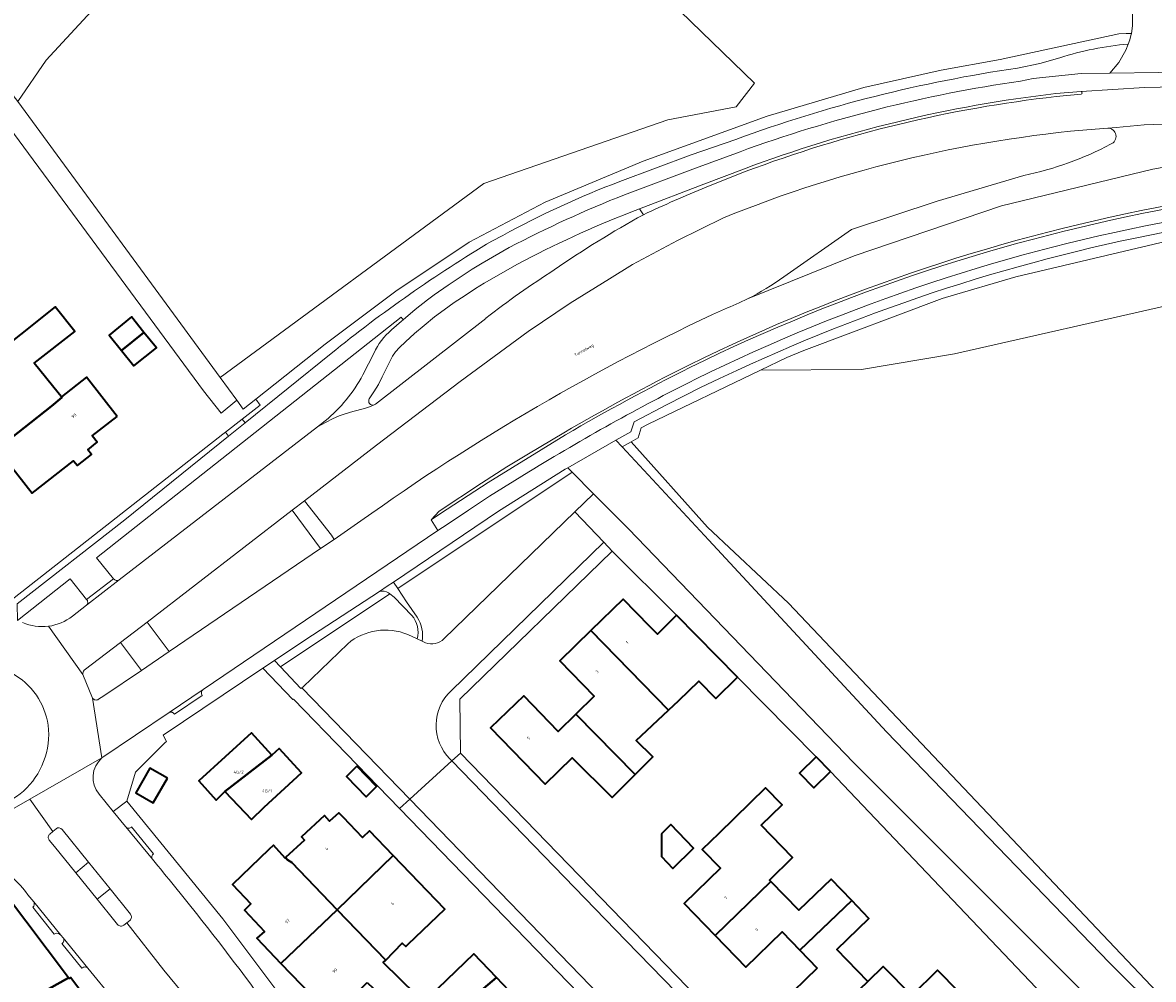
# Model space of a CAD drawing. Header units: metres. Extents: x 197700 to 204338, y 317132 to 325229.
# Tile 363 of 656: x 199596 to 199730, y 320305 to 320418. Entities that reach past the tile are written whole.
import ezdxf
from ezdxf.enums import TextEntityAlignment as Align

# ---------------------------------------------------------------- set-up
doc = ezdxf.new("R2010")
doc.units = ezdxf.units.M
for name, color, linetype, lineweight in [('B-WE-GR-BEPLANTING_CULTUUR_BODEMBEDEKKER-GV', 90, 'Continuous', 18), ('B-WE-GR-BEPLANTING_CULTUUR_BOSPLANTSOEN-GV', 90, 'Continuous', 18), ('B-WE-GR-BEPLANTING_CULTUUR_HEESTERS-GV', 90, 'Continuous', 18), ('B-WE-GR-BOS_LOOF-GV', 40, 'Continuous', 13), ('B-WE-IE-TERREINAFSCHEIDING_KUNSTMATIG_HEKWERK-G', 20, 'IE-TERREINAFSCHEIDING-KUNSTMATIG', 18), ('B-WE-OG-BEBOUWING-GV', 7, 'Continuous', 35), ('B-WE-OG-BEBOUWING-T18', 10, 'Continuous', 18), ('B-WE-OG-TERREIN_CULTUURSCHEIDING-GV', 7, 'Continuous', 18), ('B-WE-OG-TERREIN_ERF-GV', 7, 'Continuous', 18), ('B-WE-OG-TOPOGRAFIE-T18', 10, 'Continuous', 18), ('B-WE-OG-WEG-GV', 7, 'Continuous', 18), ('B-WE-VH-VERHARDING_ASFALT-GV', 252, 'Continuous', 18), ('B-WE-VH-VERHARDING_BEDRIJFSVLOERPLAAT-GV', 252, 'Continuous', 18), ('B-WE-VH-VERHARDING_BETONSTRAATSTEEN-GV', 252, 'Continuous', 18), ('B-WE-VH-VERHARDING_GESLOTEN-GV', 252, 'Continuous', 18), ('B-WE-VH-VERHARDING_OPEN-GV', 252, 'Continuous', 18), ('B-WE-VH-VERHARDING_TEGEL-GV', 252, 'Continuous', 18)]:
    doc.layers.add(name, color=color, linetype=linetype, lineweight=lineweight)
doc.styles.add('NLCS-ISO-M200-T18', font='NLCS-ISO.ttf', dxfattribs={"height": 0.36})
doc.linetypes.add('IE-TERREINAFSCHEIDING-KUNSTMATIG', pattern='A,4,[82,NLCS.SHX,S=0.75,R=90,X=0,Y=0],4,-2', length=10)

msp = doc.modelspace()

# ---------------------------------------------------------------- linework, layer by layer
at = {"layer": 'B-WE-GR-BEPLANTING_CULTUUR_BODEMBEDEKKER-GV'}
for points in [[(199642.08, 320347.696), (199639.984, 320349.864), (199639.5, 320350.246), (199626.528, 320341.585)], [(199641.607, 320345.436), (199642.724, 320344.914)], [(199626.528, 320341.585), (199628.954, 320339.012), (199629.071, 320339.107), (199629.157, 320339.177), (199634.491, 320344.34)]]:
    msp.add_lwpolyline(points, dxfattribs=at)
for points in [[(199642.724, 320344.914, 0.2548685), (199642.08, 320347.696)], [(199634.491, 320344.34, -0.2754805), (199641.607, 320345.436)]]:
    msp.add_lwpolyline(points, format="xyb", dxfattribs=at)
at = {"layer": 'B-WE-GR-BEPLANTING_CULTUUR_BOSPLANTSOEN-GV'}
msp.add_lwpolyline([(199732.509, 320384.622), (199706.393, 320378.683), (199695.365, 320376.819), (199683.389, 320376.737), (199670.09, 320370.351), (199669.256, 320369.911), (199668.915, 320368.745), (199668.066, 320368.272), (199677.123, 320358.166), (199686.72, 320349.152), (199734.002, 320299.254)], dxfattribs=at)
at = {"layer": 'B-WE-GR-BEPLANTING_CULTUUR_HEESTERS-GV'}
msp.add_lwpolyline([(199660.563, 320365.186), (199660.271, 320365.02), (199652.376, 320360.063), (199639.902, 320351.642), (199640.424, 320350.863), (199661.087, 320364.659)], close=True, dxfattribs=at)
for points in [[(199645.889, 320344.911), (199661.403, 320359.961), (199663.618, 320362.113), (199661.087, 320364.659), (199640.424, 320350.863), (199641.463, 320349.309), (199642.729, 320347.466)], [(199638.244, 320350.543), (199629.408, 320344.773), (199625.807, 320342.35), (199626.528, 320341.585), (199639.5, 320350.246)], [(199639.5, 320350.246), (199639.34, 320350.372)], [(199643.332, 320344.629), (199643.701, 320344.457)]]:
    msp.add_lwpolyline(points, dxfattribs=at)
for points in [[(199639.34, 320350.372, 0.1763577), (199638.244, 320350.543)], [(199642.729, 320347.466, -0.1714803), (199643.332, 320344.629)], [(199643.701, 320344.457, 0.3098101), (199645.889, 320344.911)]]:
    msp.add_lwpolyline(points, format="xyb", dxfattribs=at)
at = {"layer": 'B-WE-GR-BOS_LOOF-GV'}
msp.add_lwpolyline([(199595.382, 320408.598), (199619.366, 320375.894), (199650.638, 320398.863), (199672.417, 320406.439), (199680.543, 320407.957), (199682.711, 320410.777), (199672.634, 320420.536), (199659.523, 320424.115), (199644.354, 320425.091), (199639.478, 320429.32), (199631.894, 320433.983), (199618.242, 320429.754), (199606.54, 320421.946), (199598.738, 320413.488)], close=True, dxfattribs=at)
msp.add_lwpolyline([(199732.899, 320392.354), (199713.665, 320387.835), (199713.65, 320387.832), (199705.328, 320385.357), (199704.948, 320385.234), (199688.56, 320379.096), (199686.521, 320378.241), (199683.389, 320376.737), (199695.365, 320376.819), (199706.393, 320378.683), (199732.509, 320384.622)], dxfattribs=at)
at = {"layer": 'B-WE-IE-TERREINAFSCHEIDING_KUNSTMATIG_HEKWERK-G'}
for points in [[(199665.834, 320355.287), (199673.468, 320347.714)], [(199680.67, 320340.382), (199690.015, 320330.932)], [(199691.709, 320329.185), (199728.253, 320290.752), (199747.593, 320271.771)]]:
    msp.add_lwpolyline(points, dxfattribs=at)
at = {"layer": 'B-WE-OG-BEBOUWING-GV'}
for points in [[(199600.323, 320373.885), (199600.159, 320374.089), (199597.35, 320377.57), (199602.15, 320381.33), (199599.82, 320384.27), (199587.46, 320374.43), (199590.35, 320370.74), (199590.1, 320369.46), (199591.55, 320367.61), (199592.89, 320367.51), (199592.965, 320367.414), (199599.38, 320372.49), (199600.616, 320373.514), (199600.566, 320373.578)], [(199607.687, 320379.084), (199610.345, 320381.229), (199608.869, 320383.058), (199606.211, 320380.913)], [(199610.345, 320381.229), (199607.687, 320379.084), (199609.163, 320377.254), (199611.822, 320379.399)], [(199607.18, 320371.28), (199603.54, 320375.92), (199600.566, 320373.578), (199600.616, 320373.514), (199599.38, 320372.49), (199592.965, 320367.414), (199597.08, 320362.16), (199602.01, 320366.03), (199602.46, 320365.46), (199604.13, 320366.76), (199603.68, 320367.33), (199604.8, 320368.21), (199604.21, 320368.96)], [(199663.309, 320345.909), (199672.509, 320336.464), (199673.724, 320337.599), (199676.091, 320339.895), (199678.096, 320337.854), (199680.67, 320340.382), (199673.468, 320347.714), (199671.183, 320345.47), (199670.299, 320346.37), (199667.123, 320349.628)], [(199672.509, 320336.464), (199663.309, 320345.909), (199659.614, 320342.307), (199663.698, 320338.118), (199661.538, 320335.985), (199668.535, 320328.818), (199670.637, 320330.944), (199668.676, 320332.883)], [(199668.535, 320328.818), (199661.538, 320335.985), (199659.449, 320333.921), (199655.348, 320338.153), (199651.427, 320334.354), (199657.871, 320327.704), (199661.075, 320330.808), (199665.841, 320326.095)], [(199619.936, 320326.819), (199625.5, 320331.144), (199623.106, 320333.776), (199616.847, 320328.083), (199618.913, 320325.812)], [(199625.5, 320331.144), (199619.936, 320326.819), (199623.09, 320323.497), (199624.573, 320324.981), (199629.011, 320329.017), (199626.363, 320331.929)], [(199691.709, 320329.185), (199690.015, 320330.932), (199688.033, 320329.012), (199689.726, 320327.264)], [(199613.123, 320328.384), (199611.051, 320329.577), (199609.376, 320326.668), (199611.448, 320325.475)], [(199635.574, 320329.807), (199634.338, 320328.612), (199636.67, 320326.201), (199637.906, 320327.397)], [(199678.037, 320309.771), (199684.626, 320316.167), (199684.475, 320316.322), (199687.208, 320318.985), (199683.472, 320322.82), (199685.957, 320325.24), (199683.997, 320327.252), (199678.452, 320321.851), (199676.51, 320319.958), (199678.661, 320317.742), (199674.356, 320313.563)], [(199639.878, 320319.236), (199637.064, 320322.163), (199636.251, 320321.382), (199633.999, 320323.726), (199633.437, 320324.309), (199632.335, 320323.297), (199631.725, 320323.962), (199629.005, 320321.465), (199629.384, 320321.051), (199627.133, 320318.985), (199627.369, 320318.725), (199627.879, 320318.396), (199633.257, 320312.815)], [(199671.659, 320321.796), (199671.659, 320319.099), (199673.006, 320317.708), (199675.486, 320320.11), (199672.79, 320322.892)], [(199626.579, 320306.457), (199633.257, 320312.815), (199627.879, 320318.396), (199627.369, 320318.725), (199627.133, 320318.985), (199627.084, 320318.94), (199625.677, 320320.471), (199625.148, 320319.962), (199620.826, 320315.801), (199623.026, 320313.514), (199622.245, 320312.762), (199624.638, 320310.249), (199623.725, 320309.423)], [(199641.67, 320308.713), (199645.996, 320312.871), (199639.878, 320319.236), (199633.257, 320312.815), (199639.001, 320306.85), (199640.958, 320308.863), (199641.392, 320308.446)], [(199694.214, 320313.89), (199691.789, 320316.427), (199687.948, 320312.755), (199684.626, 320316.167), (199678.037, 320309.771), (199681.684, 320306.014), (199685.989, 320310.193), (199688.075, 320308.025)], [(199591.062, 320298.974), (199601.403, 320304.735), (199593.805, 320314.832), (199590.902, 320315.452), (199590.673, 320315.326), (199583.663, 320311.491), (199586.55, 320306.231), (199587.127, 320305.059), (199583.809, 320303.143), (199585.628, 320299.848), (199589.463, 320301.837)], [(199690.123, 320305.896), (199685.825, 320301.71), (199689.5, 320297.936), (199696.119, 320304.295), (199692.446, 320308.108), (199696.259, 320311.751), (199694.214, 320313.89), (199688.075, 320308.025)], [(199636.814, 320304.186), (199640.564, 320300.641), (199636.668, 320296.802), (199640.087, 320293.333), (199641.613, 320294.837), (199646.262, 320299.419), (199643.49, 320301.868), (199642.658, 320302.704), (199638.701, 320306.542), (199639.001, 320306.85), (199633.257, 320312.815), (199626.579, 320306.457), (199632.634, 320300.164)], [(199649.301, 320302.414), (199652.129, 320304.778), (199649.455, 320307.574), (199645.119, 320303.426), (199643.49, 320301.868), (199646.262, 320299.419)], [(199697.445, 320298.376), (199699.549, 320296.192), (199701.697, 320298.194), (199706.905, 320303.062), (199704.395, 320305.628), (199701.325, 320302.626), (199697.959, 320306.068), (199696.119, 320304.295), (199689.5, 320297.936), (199693.147, 320294.19)], [(199603.343, 320292.522), (199608.137, 320296.13), (199601.637, 320304.768), (199601.472, 320304.643), (199601.403, 320304.735), (199591.062, 320298.974), (199591.118, 320298.874), (199592.418, 320299.661), (199598.95, 320289.666)], [(199652.129, 320304.778), (199649.301, 320302.414), (199651.006, 320300.684), (199653.488, 320303.059), (199653.637, 320303.201)]]:
    msp.add_lwpolyline(points, close=True, dxfattribs=at)
at = {"layer": 'B-WE-OG-TERREIN_CULTUURSCHEIDING-GV'}
for points in [[(199595.382, 320408.598), (199598.738, 320413.488), (199606.54, 320421.946)], [(199672.634, 320420.536), (199682.711, 320410.777), (199680.543, 320407.957), (199672.417, 320406.439), (199650.638, 320398.863), (199619.366, 320375.894), (199621.347, 320373.193), (199622.112, 320372.15), (199623.6, 320373.33), (199631.81, 320379.84), (199640.18, 320386.12), (199648.89, 320391.93), (199657.87, 320396.66), (199669.49, 320401.52), (199684.21, 320406.86), (199695.64, 320410.27), (199704.8, 320412.31), (199711.79, 320413.57), (199725.89, 320416.6), (199726.747, 320416.643), (199727.361, 320416.674), (199727.477, 320417.546), (199727.49, 320418.822)], [(199726.994, 320415.395), (199727.163, 320415.899), (199727.306, 320416.413), (199727.335, 320416.543), (199727.336, 320416.548), (199727.361, 320416.674), (199726.747, 320416.643), (199725.89, 320416.6), (199711.79, 320413.57), (199704.8, 320412.31), (199695.64, 320410.27), (199684.21, 320406.86), (199669.49, 320401.52), (199657.87, 320396.66), (199648.89, 320391.93), (199640.18, 320386.12), (199631.81, 320379.84), (199623.6, 320373.33), (199624.122, 320372.62), (199621.988, 320370.947)], [(199713.879, 320412.544), (199716.502, 320413.082), (199718.861, 320413.763)], [(199666.757, 320399.111), (199675.195, 320402.272), (199680.49, 320404.104)], [(199686.163, 320387.829), (199694.178, 320393.433), (199704.361, 320396.773), (199714.631, 320399.838)], [(199668.066, 320368.272), (199668.915, 320368.745), (199669.256, 320369.911), (199670.09, 320370.351), (199683.389, 320376.737), (199686.521, 320378.241), (199688.56, 320379.096), (199704.948, 320385.234), (199705.328, 320385.357), (199713.65, 320387.832), (199713.665, 320387.835), (199732.899, 320392.354), (199752.544, 320394.996), (199753.58, 320395.086), (199763.556, 320395.724), (199781.428, 320395.763), (199791.391, 320395.234), (199810.251, 320394.064), (199831.068, 320392.66), (199852.737, 320391.204)], [(199679.004, 320394.809), (199673.575, 320392.134), (199668.237, 320389.284), (199665.505, 320387.571), (199660.857, 320384.704), (199655.872, 320381.355), (199647.813, 320375.429), (199637.918, 320367.873), (199629.355, 320361.27), (199632.577, 320357.19), (199632.9, 320356.706), (199636.061, 320358.892)], [(199651.556, 320392.044), (199652.857, 320392.712)], [(199639.681, 320381.52), (199640.858, 320382.572), (199641.052, 320382.736), (199640.808, 320383.041), (199604.738, 320354.517), (199606.747, 320352.042)], [(199621.988, 320370.947), (199622.331, 320370.51), (199632.514, 320378.725)], [(199636.287, 320376.203), (199637.605, 320378.792)], [(199680.583, 320376.718), (199679.561, 320376.241), (199678.543, 320375.759), (199676.304, 320374.694), (199672.353, 320372.678), (199668.428, 320370.615), (199668.056, 320369.45), (199666.282, 320368.441), (199666.995, 320367.675), (199668.066, 320368.272)], [(199607.424, 320351.906), (199630.923, 320370.036), (199631.255, 320370.308), (199631.818, 320370.754)], [(199603.523, 320349.588), (199601.6, 320352.038), (199595.367, 320347.09)], [(199601.867, 320347.618), (199603.549, 320348.916)]]:
    msp.add_lwpolyline(points, dxfattribs=at)
for points in [[(199718.861, 320413.763, -0.0587986), (199726.994, 320415.395)], [(199680.49, 320404.104, -0.0528396), (199713.879, 320412.544)], [(199724.549, 320405.45, 0.0784607), (199679.004, 320394.809)], [(199724.903, 320403.531, 0.8285278), (199724.549, 320405.45)], [(199714.631, 320399.838, 0.0715461), (199724.903, 320403.531)], [(199652.857, 320392.712, -0.0372487), (199666.757, 320399.111)], [(199734.786, 320393.759, 0.0648925), (199680.583, 320376.718)], [(199632.514, 320378.725, -0.0357338), (199651.556, 320392.044)], [(199681.884, 320385.208, 0.0421817), (199686.163, 320387.829)], [(199679.126, 320383.995, 0.025239), (199681.884, 320385.208)], [(199636.061, 320358.892, -0.0473718), (199679.126, 320383.995)], [(199637.605, 320378.792, -0.1153986), (199639.681, 320381.52)], [(199631.818, 320370.754, 0.0999411), (199636.287, 320376.203)], [(199606.747, 320352.042, 0.3785892), (199607.424, 320351.906)], [(199603.549, 320348.916, 0.4462319), (199603.523, 320349.588)], [(199595.964, 320346.855, 0.137696), (199599.023, 320346.408)], [(199599.023, 320346.408, 0.1376468), (199601.867, 320347.618)]]:
    msp.add_lwpolyline(points, format="xyb", dxfattribs=at)
msp.add_lwpolyline([(199668.066, 320368.272), (199666.995, 320367.675), (199677.274, 320356.62), (199698.346, 320333.901), (199724.75, 320306.529), (199754.363, 320277.119), (199754.912, 320277.702), (199751.402, 320280.898), (199734.002, 320299.254), (199686.72, 320349.152), (199677.123, 320358.166)], close=True, dxfattribs=at)
at = {"layer": 'B-WE-OG-TERREIN_ERF-GV'}
for points in [[(199594.403, 320349.325), (199619.706, 320369.158), (199620.013, 320369.398), (199621.988, 320370.947), (199624.122, 320372.62), (199623.6, 320373.33), (199622.112, 320372.15), (199621.347, 320373.193), (199619.491, 320371.649), (199617.394, 320374.304), (199593.188, 320407.078)], [(199595.304, 320349.074), (199608.084, 320359.034), (199620.374, 320368.931), (199620.013, 320369.398), (199619.706, 320369.158), (199594.403, 320349.325), (199589.581, 320350.758)], [(199738.436, 320286.265), (199694.415, 320330.267), (199667.755, 320357.953), (199663.618, 320362.113), (199661.403, 320359.961), (199664.841, 320356.379), (199665.834, 320355.287), (199647.766, 320337.752), (199647.848, 320331.356), (199725.956, 320250.865)], [(199685.825, 320301.71), (199690.123, 320305.896), (199688.075, 320308.025), (199685.989, 320310.193), (199681.684, 320306.014), (199678.037, 320309.771), (199674.356, 320313.563), (199678.661, 320317.742), (199676.51, 320319.958), (199678.452, 320321.851), (199683.997, 320327.252), (199685.957, 320325.24), (199683.472, 320322.82), (199687.208, 320318.985), (199684.475, 320316.322), (199684.626, 320316.167), (199687.948, 320312.755), (199691.789, 320316.427), (199694.214, 320313.89), (199696.259, 320311.751), (199692.446, 320308.108), (199696.119, 320304.295), (199697.959, 320306.068), (199701.325, 320302.626), (199704.395, 320305.628), (199706.905, 320303.062)], [(199632.634, 320300.164), (199626.579, 320306.457), (199623.725, 320309.423), (199624.638, 320310.249), (199622.245, 320312.762), (199623.026, 320313.514), (199620.826, 320315.801), (199625.148, 320319.962), (199625.677, 320320.471), (199627.084, 320318.94), (199627.133, 320318.985), (199629.384, 320321.051), (199629.005, 320321.465), (199631.725, 320323.962), (199632.335, 320323.297), (199633.437, 320324.309), (199633.999, 320323.726), (199636.251, 320321.382), (199637.064, 320322.163), (199639.878, 320319.236), (199645.996, 320312.871), (199641.67, 320308.713), (199641.392, 320308.446), (199640.958, 320308.863), (199639.001, 320306.85), (199638.701, 320306.542), (199642.658, 320302.704)], [(199645.119, 320303.426), (199649.455, 320307.574), (199652.129, 320304.778), (199653.637, 320303.201)]]:
    msp.add_lwpolyline(points, dxfattribs=at)
for points in [[(199600.159, 320374.089), (199600.323, 320373.885), (199600.566, 320373.578), (199603.54, 320375.92), (199607.18, 320371.28), (199604.21, 320368.96), (199604.8, 320368.21), (199603.68, 320367.33), (199604.13, 320366.76), (199602.46, 320365.46), (199602.01, 320366.03), (199597.08, 320362.16), (199592.965, 320367.414), (199592.89, 320367.51), (199591.55, 320367.61), (199590.1, 320369.46), (199590.35, 320370.74), (199587.46, 320374.43), (199599.82, 320384.27), (199602.15, 320381.33), (199597.35, 320377.57)], [(199607.687, 320379.084), (199606.211, 320380.913), (199608.869, 320383.058), (199610.345, 320381.229), (199611.822, 320379.399), (199609.163, 320377.254)], [(199663.698, 320338.118), (199659.614, 320342.307), (199663.309, 320345.909), (199667.123, 320349.628), (199670.299, 320346.37), (199671.183, 320345.47), (199673.468, 320347.714), (199680.67, 320340.382), (199678.096, 320337.854), (199676.091, 320339.895), (199673.724, 320337.599), (199672.509, 320336.464), (199668.676, 320332.883), (199670.637, 320330.944), (199668.535, 320328.818), (199665.841, 320326.095), (199661.075, 320330.808), (199657.871, 320327.704), (199651.427, 320334.354), (199655.348, 320338.153), (199659.449, 320333.921), (199661.538, 320335.985)], [(199640.642, 320324.811), (199628.073, 320337.778), (199627.982, 320337.734), (199624.428, 320341.422), (199612.625, 320333.481), (199613.006, 320332.735), (199612.802, 320332.582), (199609.323, 320329.108), (199608.303, 320325.664), (199619.673, 320311.729), (199627.867, 320300.828), (199632.729, 320294.013), (199636.151, 320289.466), (199640.634, 320284.039), (199659.53, 320264.33), (199700.975, 320222.883), (199704.066, 320222.876), (199720.488, 320238.896), (199720.583, 320242.333)], [(199625.5, 320331.144), (199626.363, 320331.929), (199629.011, 320329.017), (199624.573, 320324.981), (199623.09, 320323.497), (199619.936, 320326.819), (199618.913, 320325.812), (199616.847, 320328.083), (199623.106, 320333.776)], [(199690.015, 320330.932), (199691.709, 320329.185), (199689.726, 320327.264), (199688.033, 320329.012)], [(199613.123, 320328.384), (199611.448, 320325.475), (199609.376, 320326.668), (199611.051, 320329.577)], [(199635.574, 320329.807), (199637.906, 320327.397), (199636.67, 320326.201), (199634.338, 320328.612)], [(199671.659, 320321.796), (199672.79, 320322.892), (199675.486, 320320.11), (199673.006, 320317.708), (199671.659, 320319.099)]]:
    msp.add_lwpolyline(points, close=True, dxfattribs=at)
at = {"layer": 'B-WE-OG-WEG-GV'}
for points in [[(199668.048, 320395.477, 0.0318549), (199654.622, 320389.308)], [(199658.952, 320388.646, -0.0242002), (199669.526, 320395.182)], [(199650.866, 320382.937, -0.0193669), (199658.952, 320388.646)], [(199637.047, 320373.373, 0.6710562), (199637.612, 320372.628)], [(199603.274, 320341.182, 0.2819412), (199603.111, 320340.696)], [(199604.248, 320337.897, 0.4363791), (199604.959, 320337.751)]]:
    msp.add_lwpolyline(points, format="xyb", dxfattribs=at)
for points in [[(199669.526, 320395.182), (199669.052, 320395.865), (199668.048, 320395.477)], [(199654.622, 320389.308), (199650.661, 320387.082), (199649.646, 320386.444), (199648.392, 320385.598), (199647.119, 320384.77), (199645.919, 320383.914), (199644.793, 320383.063), (199643.548, 320382.059), (199642.403, 320381.091), (199641.337, 320380.131), (199640.639, 320379.462), (199640.134, 320378.922), (199639.796, 320378.401), (199639.395, 320377.624), (199638.588, 320375.968), (199638.119, 320375.05), (199637.6, 320374.207), (199637.047, 320373.373)], [(199637.612, 320372.628), (199637.791, 320372.738), (199650.841, 320382.867), (199650.866, 320382.937)], [(199607.551, 320344.476), (199603.274, 320341.182)], [(199604.959, 320337.751), (199605.596, 320338.157), (199610.037, 320341.178), (199607.551, 320344.476)], [(199603.111, 320340.696), (199604.248, 320337.897)]]:
    msp.add_lwpolyline(points, dxfattribs=at)
msp.add_lwpolyline([(199631.261, 320355.612), (199627.896, 320360.145), (199610.71, 320346.909), (199613.322, 320343.412)], close=True, dxfattribs=at)
at = {"layer": 'B-WE-VH-VERHARDING_ASFALT-GV'}
for points in [[(199721.417, 320409.775, -0.6852418), (199721.397, 320409.451)], [(199718.447, 320409.182, 0.0625098), (199681.602, 320400.283)], [(199679.004, 320394.809, -0.0784607), (199724.549, 320405.45)], [(199724.549, 320405.45, -0.8285278), (199724.903, 320403.531)], [(199724.903, 320403.531, -0.0715461), (199714.631, 320399.838)], [(199676.954, 320398.43, 0.0131512), (199669.526, 320395.182)], [(199676.706, 320378.229, -0.0686453), (199734.106, 320396.719)], [(199669.526, 320395.182, 0.0242002), (199658.952, 320388.646)], [(199658.952, 320388.646, 0.0193669), (199650.866, 320382.937)], [(199686.163, 320387.829, -0.0421817), (199681.884, 320385.208)], [(199681.884, 320385.208, -0.025239), (199679.126, 320383.995)], [(199679.126, 320383.995, 0.0473718), (199636.061, 320358.892)], [(199660.097, 320369.348, -0.0157095), (199674.896, 320377.356)], [(199599.023, 320346.408, -0.137696), (199595.964, 320346.855)], [(199601.867, 320347.618, -0.1376468), (199599.023, 320346.408)], [(199594.645, 320340.877, -0.1159923), (199597.599, 320338.243)], [(199603.111, 320340.696, -0.2819412), (199603.274, 320341.182)], [(199597.599, 320338.243, -0.1162844), (199598.974, 320334.691)], [(199604.959, 320337.751, -0.4363791), (199604.248, 320337.897)], [(199598.974, 320334.691, -0.1321728), (199598.443, 320330.372)], [(199605.031, 320326.514, -0.4102291), (199605.37, 320330.796)], [(199598.443, 320330.372, -0.1165192), (199596.085, 320326.869)], [(199596.085, 320326.869, -0.1288299), (199592.326, 320324.987)], [(199599.115, 320321.073, -0.4178624), (199599.197, 320321.785)], [(199599.925, 320322.403, -0.4137887), (199600.668, 320322.318)], [(199616.557, 320312.362, 0.0056898), (199611.339, 320318.8)], [(199593.771, 320317.314, -0.0974932), (199596.59, 320314.573)], [(199608.75, 320312.287, -0.4189014), (199608.669, 320311.548)], [(199626.71, 320298.835, 0.0138234), (199616.557, 320312.362)], [(199607.964, 320310.987, -0.4304425), (199607.217, 320311.066)]]:
    msp.add_lwpolyline(points, format="xyb", dxfattribs=at)
for points in [[(199740.232, 320410.38), (199736.386, 320410.401), (199728.895, 320410.239), (199721.417, 320409.775)], [(199724.549, 320405.45), (199725.556, 320405.508), (199728.872, 320405.838), (199732.323, 320405.934), (199735.263, 320405.934), (199738.203, 320405.902), (199740.604, 320405.859), (199747.865, 320405.505), (199747.603, 320409.754), (199740.253, 320410.039)], [(199721.397, 320409.451), (199718.447, 320409.182)], [(199740.604, 320405.859), (199738.203, 320405.902), (199735.263, 320405.934), (199732.323, 320405.934), (199728.872, 320405.838), (199725.556, 320405.508), (199724.549, 320405.45)], [(199681.884, 320385.208), (199694.522, 320390.305), (199711.98, 320396.224), (199729.897, 320400.56), (199734.515, 320401.407), (199747.08, 320402.951), (199748.018, 320403.021)], [(199748.283, 320398.729), (199748.018, 320403.021), (199747.08, 320402.951), (199734.515, 320401.407), (199729.897, 320400.56), (199711.98, 320396.224), (199694.522, 320390.305), (199681.884, 320385.208)], [(199681.602, 320400.283), (199676.954, 320398.43)], [(199714.631, 320399.838), (199704.361, 320396.773), (199694.178, 320393.433), (199686.163, 320387.829)], [(199603.274, 320341.182), (199607.551, 320344.476), (199610.71, 320346.909), (199627.896, 320360.145), (199629.355, 320361.27), (199637.918, 320367.873), (199647.813, 320375.429), (199655.872, 320381.355), (199660.857, 320384.704), (199665.505, 320387.571), (199668.237, 320389.284), (199673.575, 320392.134), (199679.004, 320394.809)], [(199650.866, 320382.937), (199650.841, 320382.867), (199637.791, 320372.738), (199637.612, 320372.628), (199637.082, 320372.42), (199636.478, 320372.232), (199635.077, 320371.846), (199634.171, 320371.59), (199633.467, 320371.325), (199632.705, 320370.972), (199631.934, 320370.574), (199630.923, 320370.036), (199607.424, 320351.906), (199603.549, 320348.916), (199601.867, 320347.618)], [(199674.896, 320377.356), (199676.706, 320378.229)], [(199604.248, 320337.897), (199605.37, 320330.796), (199613.328, 320336.189), (199617.343, 320338.91), (199645.164, 320357.743), (199644.389, 320359.007), (199645.317, 320360.052), (199650.349, 320363.367), (199653.35, 320365.287), (199655.927, 320366.844), (199660.097, 320369.348)], [(199636.061, 320358.892), (199632.9, 320356.706), (199631.261, 320355.612), (199613.322, 320343.412), (199610.037, 320341.178), (199605.596, 320338.157), (199604.959, 320337.751)], [(199582.597, 320317.786), (199596.834, 320325.919), (199605.37, 320330.796), (199604.248, 320337.897), (199603.111, 320340.696), (199599.023, 320346.408)], [(199599.023, 320346.408), (199603.111, 320340.696)], [(199605.37, 320330.796), (199596.834, 320325.919), (199599.561, 320322.094), (199599.925, 320322.403)], [(199599.197, 320321.785), (199599.561, 320322.094), (199596.834, 320325.919), (199582.597, 320317.786)], [(199611.339, 320318.8), (199608.183, 320322.637), (199608.168, 320322.655), (199606.698, 320324.46), (199605.031, 320326.514)], [(199600.668, 320322.318), (199603.783, 320318.451), (199606.329, 320315.292), (199608.75, 320312.287)], [(199607.217, 320311.066), (199606.9, 320311.443), (199604.799, 320314.044), (199602.254, 320317.195), (199599.756, 320320.287), (199599.115, 320321.073)], [(199596.59, 320314.573), (199597.274, 320313.737), (199600.489, 320309.809), (199600.753, 320309.486), (199603.701, 320305.885), (199609.792, 320298.441), (199614.419, 320292.788)], [(199621.518, 320287.726), (199627.074, 320281.694), (199627.095, 320281.671), (199637.845, 320270.36), (199637.85, 320270.354), (199644.23, 320264.113), (199680.791, 320227.684), (199693.137, 320215.383), (199695.802, 320217.925), (199690.486, 320223.031), (199688.472, 320225.103), (199680.444, 320233.327), (199654.598, 320259.734), (199647.277, 320267.101), (199640.985, 320273.547), (199636.075, 320278.508), (199624.35, 320291.554), (199612.687, 320305.658), (199608.317, 320311.268), (199607.964, 320310.987)], [(199608.669, 320311.548), (199608.317, 320311.268), (199612.687, 320305.658), (199624.35, 320291.554), (199636.075, 320278.508), (199640.985, 320273.547), (199647.277, 320267.101), (199654.598, 320259.734), (199680.444, 320233.327), (199688.472, 320225.103), (199690.486, 320223.031), (199695.802, 320217.925), (199698.424, 320220.426), (199697.013, 320221.835)]]:
    msp.add_lwpolyline(points, dxfattribs=at)
msp.add_lwpolyline([(199663.618, 320362.113), (199667.755, 320357.953), (199694.415, 320330.267), (199738.436, 320286.265), (199751.458, 320272.206), (199757.758, 320273.745), (199757.703, 320273.802), (199756.493, 320275.003), (199754.363, 320277.119), (199724.75, 320306.529), (199698.346, 320333.901), (199677.274, 320356.62), (199666.995, 320367.675), (199666.282, 320368.441), (199660.563, 320365.186), (199661.087, 320364.659)], close=True, dxfattribs=at)
at = {"layer": 'B-WE-VH-VERHARDING_BEDRIJFSVLOERPLAAT-GV'}
for points in [[(199721.417, 320409.775), (199718.403, 320409.532)], [(199718.447, 320409.182), (199721.397, 320409.451)], [(199681.492, 320400.627), (199676.681, 320398.814), (199669.052, 320395.865), (199669.526, 320395.182)], [(199676.954, 320398.43), (199681.602, 320400.283)]]:
    msp.add_lwpolyline(points, dxfattribs=at)
for points in [[(199721.397, 320409.451, 0.6852418), (199721.417, 320409.775)], [(199718.403, 320409.532, 0.0610989), (199681.492, 320400.627)], [(199681.602, 320400.283, -0.0625098), (199718.447, 320409.182)], [(199669.526, 320395.182, -0.0131512), (199676.954, 320398.43)]]:
    msp.add_lwpolyline(points, format="xyb", dxfattribs=at)
at = {"layer": 'B-WE-VH-VERHARDING_BETONSTRAATSTEEN-GV'}
for points in [[(199718.813, 320456.179), (199722.388, 320441.725), (199723.23, 320438.074), (199724.949, 320430.976), (199724.949, 320430.975), (199725.868, 320426.823), (199727.169, 320421.759), (199727.49, 320418.822), (199727.477, 320417.546), (199727.361, 320416.674), (199727.336, 320416.548), (199727.335, 320416.543), (199727.306, 320416.413), (199727.163, 320415.899), (199726.994, 320415.395), (199726.711, 320414.668), (199725.876, 320413.23), (199724.795, 320411.967), (199730.621, 320412.043), (199736.587, 320412.119), (199737.005, 320412.127), (199735.995, 320413.154)], [(199646.738, 320338.763), (199664.841, 320356.379), (199661.403, 320359.961), (199645.889, 320344.911)], [(199606.747, 320352.042), (199603.523, 320349.588)], [(199603.549, 320348.916), (199607.424, 320351.906)], [(199643.701, 320344.457), (199643.332, 320344.629), (199642.724, 320344.914), (199641.607, 320345.436)], [(199634.491, 320344.34), (199629.157, 320339.177), (199629.071, 320339.107), (199641.85, 320325.908)], [(199617.343, 320338.91), (199613.328, 320336.189)], [(199613.964, 320335.984), (199617.249, 320338.204)], [(199641.85, 320325.908), (199646.845, 320330.445), (199646.593, 320330.704)], [(199646.845, 320330.445), (199641.85, 320325.908), (199692.907, 320273.177), (199721.763, 320243.436)], [(199726.618, 320248.217), (199677.892, 320298.45), (199667.467, 320309.17), (199646.845, 320330.445)], [(199608.183, 320322.637), (199611.339, 320318.8)], [(199611.471, 320319.447), (199608.886, 320322.62)], [(199599.115, 320321.073), (199599.756, 320320.287), (199602.254, 320317.195), (199603.783, 320318.451), (199600.668, 320322.318)], [(199599.925, 320322.403), (199599.561, 320322.094), (199599.197, 320321.785)], [(199608.75, 320312.287), (199606.329, 320315.292), (199604.799, 320314.044), (199606.9, 320311.443), (199607.217, 320311.066)], [(199600.352, 320309.909), (199600.489, 320309.809), (199597.274, 320313.737)], [(199597.176, 320313.104), (199599.701, 320309.927)], [(199607.964, 320310.987), (199608.317, 320311.268), (199608.669, 320311.548)], [(199603.701, 320305.885), (199600.753, 320309.486)], [(199600.626, 320308.792), (199603.001, 320305.878)]]:
    msp.add_lwpolyline(points, dxfattribs=at)
for points in [[(199607.424, 320351.906, -0.3785892), (199606.747, 320352.042)], [(199603.523, 320349.588, -0.4462319), (199603.549, 320348.916)], [(199641.607, 320345.436, 0.2754805), (199634.491, 320344.34)], [(199645.889, 320344.911, -0.3098101), (199643.701, 320344.457)], [(199597.599, 320338.243, 0.1159923), (199594.645, 320340.877)], [(199617.249, 320338.204, -0.3943269), (199617.343, 320338.91)], [(199646.593, 320330.704, -0.4249893), (199646.738, 320338.763)], [(199598.974, 320334.691, 0.1162844), (199597.599, 320338.243)], [(199613.328, 320336.189, -0.3837716), (199613.964, 320335.984)], [(199598.443, 320330.372, 0.1321728), (199598.974, 320334.691)], [(199596.085, 320326.869, 0.1165192), (199598.443, 320330.372)], [(199592.326, 320324.987, 0.1288299), (199596.085, 320326.869)], [(199608.886, 320322.62, -0.4170137), (199608.183, 320322.637)], [(199599.197, 320321.785, 0.4178624), (199599.115, 320321.073)], [(199600.668, 320322.318, 0.4137887), (199599.925, 320322.403)], [(199611.339, 320318.8, -0.3976726), (199611.471, 320319.447)], [(199597.274, 320313.737, -0.3662901), (199597.176, 320313.104)], [(199608.669, 320311.548, 0.4189014), (199608.75, 320312.287)], [(199607.217, 320311.066, 0.4304425), (199607.964, 320310.987)], [(199599.701, 320309.927, -0.3503502), (199600.352, 320309.909)], [(199600.753, 320309.486, -0.4438724), (199600.626, 320308.792)], [(199603.001, 320305.878, -0.4213928), (199603.701, 320305.885)]]:
    msp.add_lwpolyline(points, format="xyb", dxfattribs=at)
for points in [[(199607.551, 320344.476), (199610.037, 320341.178), (199613.322, 320343.412), (199610.71, 320346.909)], [(199624.428, 320341.422), (199627.982, 320337.734), (199628.073, 320337.778), (199640.642, 320324.811), (199641.85, 320325.908), (199629.071, 320339.107), (199628.954, 320339.012), (199626.528, 320341.585), (199625.807, 320342.35)], [(199602.254, 320317.195), (199604.799, 320314.044), (199606.329, 320315.292), (199603.783, 320318.451)]]:
    msp.add_lwpolyline(points, close=True, dxfattribs=at)
at = {"layer": 'B-WE-VH-VERHARDING_GESLOTEN-GV'}
for points in [[(199734.106, 320396.719, 0.0686453), (199676.706, 320378.229)], [(199676.841, 320377.953, -0.0677019), (199734.174, 320396.376)], [(199674.896, 320377.356, 0.0157095), (199660.097, 320369.348)], [(199660.309, 320369.098, -0.015775), (199675.048, 320377.07)]]:
    msp.add_lwpolyline(points, format="xyb", dxfattribs=at)
for points in [[(199676.706, 320378.229), (199674.896, 320377.356)], [(199675.048, 320377.07), (199676.841, 320377.953)], [(199660.097, 320369.348), (199655.927, 320366.844), (199653.35, 320365.287), (199650.349, 320363.367), (199645.317, 320360.052), (199644.389, 320359.007), (199645.504, 320359.753), (199651.12, 320363.442), (199660.309, 320369.098)]]:
    msp.add_lwpolyline(points, dxfattribs=at)
at = {"layer": 'B-WE-VH-VERHARDING_OPEN-GV'}
for points in [[(199619.366, 320375.894), (199595.382, 320408.598), (199592.168, 320412.714), (199592.263, 320412.834), (199592.078, 320413.189), (199592.109, 320413.382), (199589.704, 320410.396), (199590.028, 320410.468), (199590.32, 320410.296), (199591.297, 320409.106), (199593.188, 320407.078), (199617.394, 320374.304), (199619.491, 320371.649), (199621.347, 320373.193)], [(199622.331, 320370.51), (199621.988, 320370.947), (199620.013, 320369.398), (199620.374, 320368.931)]]:
    msp.add_lwpolyline(points, close=True, dxfattribs=at)
for points in [[(199642.729, 320347.466), (199641.463, 320349.309), (199640.424, 320350.863), (199639.902, 320351.642), (199639.169, 320351.147), (199638.244, 320350.543)], [(199639.34, 320350.372), (199639.5, 320350.246), (199639.984, 320349.864), (199642.08, 320347.696)], [(199642.724, 320344.914), (199643.332, 320344.629)]]:
    msp.add_lwpolyline(points, dxfattribs=at)
for points in [[(199638.244, 320350.543, -0.1763577), (199639.34, 320350.372)], [(199642.08, 320347.696, -0.2548685), (199642.724, 320344.914)], [(199643.332, 320344.629, 0.1714803), (199642.729, 320347.466)]]:
    msp.add_lwpolyline(points, format="xyb", dxfattribs=at)
at = {"layer": 'B-WE-VH-VERHARDING_TEGEL-GV'}
for points in [[(199714.215, 320411.012), (199715.729, 320411.329), (199721.41, 320411.922), (199724.795, 320411.967), (199725.876, 320413.23), (199726.711, 320414.668), (199726.994, 320415.395)], [(199718.861, 320413.763), (199716.502, 320413.082), (199713.879, 320412.544)], [(199718.403, 320409.532), (199721.417, 320409.775), (199728.895, 320410.239), (199736.386, 320410.401), (199740.232, 320410.38), (199741.108, 320410.337), (199747.582, 320410.086), (199747.47, 320411.908), (199741.091, 320412.165), (199740.165, 320412.184), (199737.005, 320412.127), (199736.587, 320412.119), (199730.621, 320412.043), (199724.795, 320411.967), (199721.41, 320411.922), (199715.729, 320411.329), (199714.215, 320411.012)], [(199680.49, 320404.104), (199675.195, 320402.272), (199666.757, 320399.111)], [(199667.307, 320397.547), (199675.701, 320400.692), (199680.995, 320402.645)], [(199680.995, 320402.645), (199675.701, 320400.692), (199667.307, 320397.547)], [(199669.052, 320395.865), (199676.681, 320398.814), (199681.492, 320400.627)], [(199668.048, 320395.477), (199669.052, 320395.865)], [(199652.857, 320392.712), (199651.556, 320392.044)], [(199622.331, 320370.51), (199620.374, 320368.931), (199608.084, 320359.034), (199595.304, 320349.074), (199595.367, 320347.09), (199601.6, 320352.038), (199603.523, 320349.588), (199606.747, 320352.042), (199604.738, 320354.517), (199640.808, 320383.041), (199641.052, 320382.736), (199642.465, 320383.929), (199643.935, 320385.099), (199644.737, 320385.689), (199646.41, 320386.828), (199648.178, 320388.005), (199649.257, 320388.741), (199650.433, 320389.435), (199653.615, 320391.276)], [(199653.615, 320391.276), (199650.433, 320389.435), (199649.257, 320388.741), (199648.178, 320388.005), (199646.41, 320386.828), (199644.737, 320385.689), (199643.935, 320385.099), (199642.465, 320383.929), (199641.052, 320382.736), (199640.858, 320382.572), (199639.681, 320381.52)], [(199637.047, 320373.373), (199637.6, 320374.207), (199638.119, 320375.05), (199638.588, 320375.968), (199639.395, 320377.624), (199639.796, 320378.401), (199640.134, 320378.922), (199640.639, 320379.462), (199641.337, 320380.131), (199642.403, 320381.091), (199643.548, 320382.059), (199644.793, 320383.063), (199645.919, 320383.914), (199647.119, 320384.77), (199648.392, 320385.598), (199649.646, 320386.444), (199650.661, 320387.082), (199654.622, 320389.308)], [(199632.514, 320378.725), (199622.331, 320370.51)], [(199637.605, 320378.792), (199636.287, 320376.203)], [(199676.841, 320377.953), (199675.048, 320377.07)], [(199605.031, 320326.514), (199606.698, 320324.46), (199608.303, 320325.664), (199609.323, 320329.108), (199612.802, 320332.582), (199613.006, 320332.735), (199612.625, 320333.481), (199624.428, 320341.422), (199625.807, 320342.35), (199629.408, 320344.773), (199638.244, 320350.543), (199639.169, 320351.147), (199639.902, 320351.642), (199652.376, 320360.063), (199660.271, 320365.02), (199660.563, 320365.186), (199666.282, 320368.441), (199668.056, 320369.45), (199668.428, 320370.615), (199672.353, 320372.678), (199676.304, 320374.694), (199678.543, 320375.759), (199679.561, 320376.241), (199680.583, 320376.718)], [(199677.463, 320376.549), (199675.645, 320375.669)], [(199675.645, 320375.669), (199677.463, 320376.549)], [(199631.818, 320370.754), (199631.255, 320370.308), (199630.923, 320370.036), (199631.934, 320370.574), (199632.705, 320370.972), (199633.467, 320371.325), (199634.171, 320371.59), (199635.077, 320371.846), (199636.478, 320372.232), (199637.082, 320372.42), (199637.612, 320372.628)], [(199660.309, 320369.098), (199651.12, 320363.442), (199645.504, 320359.753), (199644.389, 320359.007), (199645.164, 320357.743), (199646.293, 320358.479), (199648.795, 320360.174), (199651.305, 320361.808), (199655.958, 320364.712)], [(199655.958, 320364.712), (199651.305, 320361.808), (199648.795, 320360.174), (199646.293, 320358.479), (199645.164, 320357.743), (199617.343, 320338.91)], [(199665.834, 320355.287), (199664.841, 320356.379), (199646.738, 320338.763)], [(199646.593, 320330.704), (199646.845, 320330.445), (199647.848, 320331.356), (199647.766, 320337.752), (199665.834, 320355.287)], [(199617.249, 320338.204), (199613.964, 320335.984)], [(199613.328, 320336.189), (199605.37, 320330.796)], [(199727.47, 320249.304), (199725.956, 320250.865), (199647.848, 320331.356), (199646.845, 320330.445), (199667.467, 320309.17), (199677.892, 320298.45), (199726.618, 320248.217)], [(199703.303, 320220.475), (199700.975, 320222.883), (199659.53, 320264.33), (199640.634, 320284.039), (199636.151, 320289.466), (199632.729, 320294.013), (199627.867, 320300.828), (199619.673, 320311.729), (199608.303, 320325.664), (199606.698, 320324.46), (199608.168, 320322.655), (199608.183, 320322.637)], [(199721.763, 320243.436), (199692.907, 320273.177), (199641.85, 320325.908), (199640.642, 320324.811), (199720.583, 320242.333), (199720.488, 320238.896), (199722.62, 320240.958)], [(199608.886, 320322.62), (199611.471, 320319.447)], [(199588.962, 320318.999), (199587.202, 320317.857), (199587.309, 320317.696), (199589.215, 320317.476), (199589.369, 320317.577), (199590.673, 320315.326), (199590.902, 320315.452), (199593.805, 320314.832), (199601.403, 320304.735), (199601.472, 320304.643), (199601.637, 320304.768), (199608.137, 320296.13), (199611.644, 320291.782), (199618.699, 320283.08), (199620.602, 320280.135), (199623.406, 320274.976), (199624.735, 320275.698), (199628.292, 320269.155), (199631.626, 320263.658), (199632.072, 320262.823)], [(199597.274, 320313.737), (199596.59, 320314.573)], [(199599.701, 320309.927), (199597.176, 320313.104)], [(199600.753, 320309.486), (199600.489, 320309.809), (199600.352, 320309.909)], [(199603.001, 320305.878), (199600.626, 320308.792)], [(199609.792, 320298.441), (199603.701, 320305.885)]]:
    msp.add_lwpolyline(points, dxfattribs=at)
for points in [[(199726.994, 320415.395, 0.0587986), (199718.861, 320413.763)], [(199713.879, 320412.544, 0.0528396), (199680.49, 320404.104)], [(199680.995, 320402.645, -0.0518808), (199714.215, 320411.012)], [(199714.215, 320411.012, 0.0518808), (199680.995, 320402.645)], [(199681.492, 320400.627, -0.0610989), (199718.403, 320409.532)], [(199666.757, 320399.111, 0.0372487), (199652.857, 320392.712)], [(199653.615, 320391.276, -0.0271536), (199667.307, 320397.547)], [(199667.307, 320397.547, 0.0271536), (199653.615, 320391.276)], [(199734.174, 320396.376, 0.0677019), (199676.841, 320377.953)], [(199654.622, 320389.308, -0.0318549), (199668.048, 320395.477)], [(199734.576, 320394.92, 0.0683462), (199677.463, 320376.549)], [(199677.463, 320376.549, -0.0683462), (199734.576, 320394.92)], [(199680.583, 320376.718, -0.0648925), (199734.786, 320393.759)], [(199651.556, 320392.044, 0.0357338), (199632.514, 320378.725)], [(199639.681, 320381.52, 0.1153986), (199637.605, 320378.792)], [(199636.287, 320376.203, -0.0999411), (199631.818, 320370.754)], [(199675.048, 320377.07, 0.015775), (199660.309, 320369.098)], [(199675.645, 320375.669, 0.0208478), (199655.958, 320364.712)], [(199655.958, 320364.712, -0.0208478), (199675.645, 320375.669)], [(199637.612, 320372.628, -0.6710562), (199637.047, 320373.373)], [(199617.343, 320338.91, 0.3943269), (199617.249, 320338.204)], [(199646.738, 320338.763, 0.4249893), (199646.593, 320330.704)], [(199613.964, 320335.984, 0.3837716), (199613.328, 320336.189)], [(199605.37, 320330.796, 0.4102291), (199605.031, 320326.514)], [(199608.183, 320322.637, 0.4170137), (199608.886, 320322.62)], [(199611.471, 320319.447, 0.3976726), (199611.339, 320318.8)], [(199611.339, 320318.8, -0.0056898), (199616.557, 320312.362)], [(199596.59, 320314.573, 0.0974932), (199593.771, 320317.314)], [(199597.176, 320313.104, 0.3662901), (199597.274, 320313.737)], [(199616.557, 320312.362, -0.0138234), (199626.71, 320298.835)], [(199600.352, 320309.909, 0.3503502), (199599.701, 320309.927)], [(199600.626, 320308.792, 0.4438724), (199600.753, 320309.486)], [(199603.701, 320305.885, 0.4213928), (199603.001, 320305.878)]]:
    msp.add_lwpolyline(points, format="xyb", dxfattribs=at)
msp.add_lwpolyline([(199629.355, 320361.27), (199627.896, 320360.145), (199631.261, 320355.612), (199632.9, 320356.706), (199632.577, 320357.19)], close=True, dxfattribs=at)

# ---------------------------------------------------------------- texts
at = {"layer": 'B-WE-OG-BEBOUWING-T18', "style": 'NLCS-ISO-M200-T18'}
for s, rotation, p in [('93', 37.6, (199602.053, 320371.341)), ('1', 44.2, (199667.585, 320344.492)), ('3', 44.2, (199664.036, 320341.031)), ('5', 44, (199655.924, 320333.141)), ('4', 43.8, (199632.003, 320320.03)), ('6', 43.8, (199639.808, 320313.537)), ('7', 44.1, (199679.297, 320314.215)), ('97', 43.9, (199627.333, 320311.442)), ('9', 44.1, (199682.962, 320310.441)), ('99', 43.9, (199632.978, 320305.576))]:
    msp.add_text(s, height=0.36, rotation=rotation, dxfattribs=at).set_placement(p, align=Align.MIDDLE)
for s, p in [('4G/2', (199621.557, 320329.127)), ('4G/1', (199624.93, 320326.89))]:
    msp.add_text(s, height=0.36, dxfattribs=at).set_placement(p, align=Align.MIDDLE)
at = {"layer": 'B-WE-OG-TOPOGRAFIE-T18', "style": 'NLCS-ISO-M200-T18'}
msp.add_text('Tunnelweg', height=0.36, rotation=29.5, dxfattribs=at).set_placement((199662.51, 320379.086), align=Align.MIDDLE)

doc.saveas('drawing.dxf')
